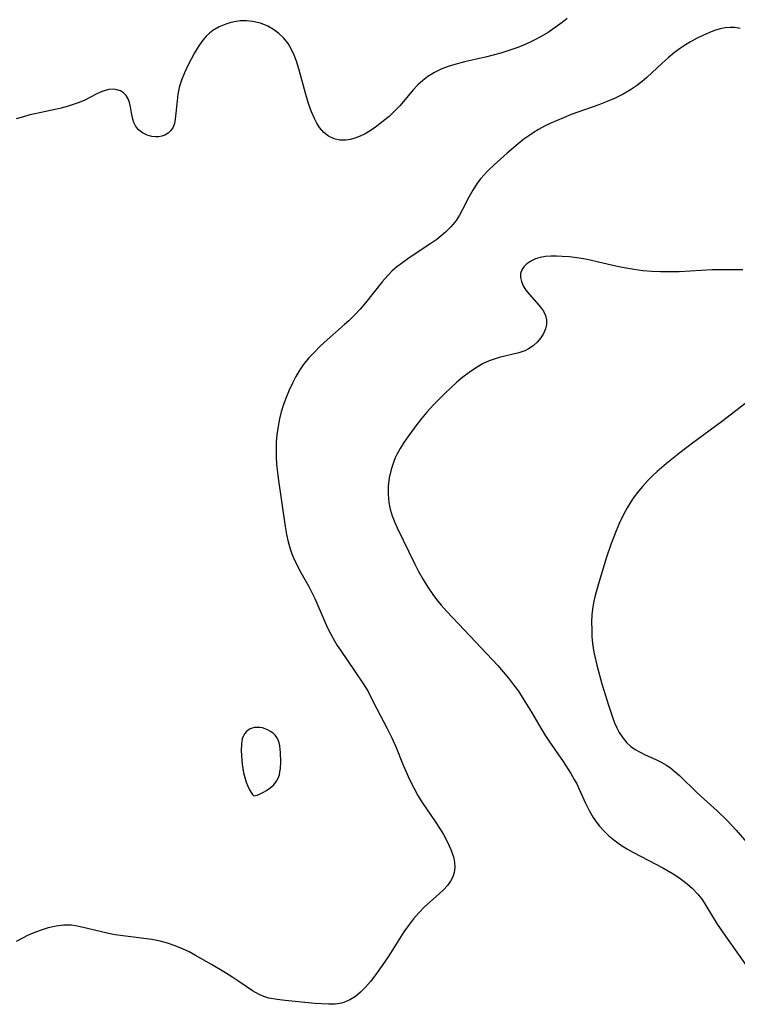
# Model space of a CAD drawing. Header units: metres. Extents: x 1073367 to 1082519, y 1569854 to 1574957.
# Tile 532 of 656: x 1077468 to 1077623, y 1574006 to 1574218. Entities that reach past the tile are written whole.
import ezdxf

# ---------------------------------------------------------------- set-up
doc = ezdxf.new("R2010")
doc.units = ezdxf.units.M
doc.layers.add('CGG_CurvaNivelLidar_v1', color=253, linetype='Continuous', lineweight=30)

msp = doc.modelspace()

# ---------------------------------------------------------------- linework, layer by layer
at = {"layer": 'CGG_CurvaNivelLidar_v1'}
for p, q in [((1077512.497, 1574216.8055, 69.5), (1077511.019, 1574216.1958, 69.5)), ((1077513.367, 1574217.0728, 69.5), (1077512.497, 1574216.8055, 69.5)), ((1077514.2559, 1574217.2791, 69.5), (1077513.367, 1574217.0728, 69.5)), ((1077515.5824, 1574217.459, 69.5), (1077514.2559, 1574217.2791, 69.5)), ((1077516.9222, 1574217.4913, 69.5), (1077515.5824, 1574217.459, 69.5)), ((1077518.2562, 1574217.3695, 69.5), (1077516.9222, 1574217.4913, 69.5)), ((1077519.9189, 1574216.9797, 69.5), (1077518.2562, 1574217.3695, 69.5)), ((1077521.5075, 1574216.342, 69.5), (1077519.9189, 1574216.9797, 69.5)), ((1077584.9098, 1574217.1106, 69.5), (1077583.4121, 1574216.0209, 69.5)), ((1077586.0216, 1574217.9763, 69.5), (1077584.9098, 1574217.1106, 69.5)), ((1077508.9382, 1574214.8415, 69.5), (1077508.2805, 1574214.217, 69.5)), ((1077509.6541, 1574215.3968, 69.5), (1077508.9382, 1574214.8415, 69.5)), ((1077511.019, 1574216.1958, 69.5), (1077509.6541, 1574215.3968, 69.5)), ((1077522.7622, 1574215.6219, 69.5), (1077521.5075, 1574216.342, 69.5)), ((1077523.9232, 1574214.751, 69.5), (1077522.7622, 1574215.6219, 69.5)), ((1077524.9717, 1574213.7402, 69.5), (1077523.9232, 1574214.751, 69.5)), ((1077581.8735, 1574214.9951, 69.5), (1077580.2897, 1574214.0459, 69.5)), ((1077583.4121, 1574216.0209, 69.5), (1077581.8735, 1574214.9951, 69.5)), ((1077616.4797, 1574214.9055, 70), (1077615.1952, 1574214.3221, 70)), ((1077617.71, 1574215.4086, 70), (1077616.4797, 1574214.9055, 70)), ((1077618.9242, 1574215.792, 70), (1077617.71, 1574215.4086, 70)), ((1077620.0055, 1574215.9921, 70), (1077618.9242, 1574215.792, 70)), ((1077621.0712, 1574216.0638, 70), (1077620.0055, 1574215.9921, 70)), ((1077622.0992, 1574216.0205, 70), (1077621.0712, 1574216.0638, 70)), ((1077623.2895, 1574215.8421, 70), (1077622.0992, 1574216.0205, 70)), ((1077507.3222, 1574213.0603, 69.5), (1077506.5014, 1574211.8664, 69.5)), ((1077508.2805, 1574214.217, 69.5), (1077507.3222, 1574213.0603, 69.5)), ((1077525.8832, 1574212.5918, 69.5), (1077524.9717, 1574213.7402, 69.5)), ((1077526.2963, 1574211.9372, 69.5), (1077525.8832, 1574212.5918, 69.5)), ((1077578.9194, 1574213.3182, 69.5), (1077576.7997, 1574212.3474, 69.5)), ((1077580.2897, 1574214.0459, 69.5), (1077578.9194, 1574213.3182, 69.5)), ((1077612.5795, 1574212.9587, 70), (1077611.4836, 1574212.2959, 70)), ((1077613.8889, 1574213.6748, 70), (1077612.5795, 1574212.9587, 70)), ((1077615.1952, 1574214.3221, 70), (1077613.8889, 1574213.6748, 70)), ((1077505.7323, 1574210.5945, 69.5), (1077504.9958, 1574209.2396, 69.5)), ((1077506.5014, 1574211.8664, 69.5), (1077505.7323, 1574210.5945, 69.5)), ((1077527.0526, 1574210.4349, 69.5), (1077526.2963, 1574211.9372, 69.5)), ((1077527.6795, 1574208.823, 69.5), (1077527.0526, 1574210.4349, 69.5)), ((1077571.7013, 1574210.5331, 69.5), (1077570.0462, 1574210.0682, 69.5)), ((1077573.424, 1574211.0781, 69.5), (1077571.7013, 1574210.5331, 69.5)), ((1077575.1251, 1574211.6819, 69.5), (1077573.424, 1574211.0781, 69.5)), ((1077576.7997, 1574212.3474, 69.5), (1077575.1251, 1574211.6819, 69.5)), ((1077609.1463, 1574210.6693, 70), (1077607.7705, 1574209.5517, 70)), ((1077610.4035, 1574211.5824, 70), (1077609.1463, 1574210.6693, 70)), ((1077611.4836, 1574212.2959, 70), (1077610.4035, 1574211.5824, 70)), ((1077504.9958, 1574209.2396, 69.5), (1077504.3013, 1574207.8533, 69.5)), ((1077528.2182, 1574207.137, 69.5), (1077527.6795, 1574208.823, 69.5)), ((1077563.9047, 1574208.6343, 69.5), (1077561.8394, 1574208.1086, 69.5)), ((1077568.3809, 1574209.6491, 69.5), (1077563.9047, 1574208.6343, 69.5)), ((1077570.0462, 1574210.0682, 69.5), (1077568.3809, 1574209.6491, 69.5)), ((1077606.4373, 1574208.3699, 70), (1077603.1898, 1574205.3246, 70)), ((1077607.7705, 1574209.5517, 70), (1077606.4373, 1574208.3699, 70)), ((1077503.5738, 1574206.2858, 69.5), (1077502.9384, 1574204.7058, 69.5)), ((1077504.3013, 1574207.8533, 69.5), (1077503.5738, 1574206.2858, 69.5)), ((1077529.8702, 1574201.1545, 69.5), (1077528.2182, 1574207.137, 69.5)), ((1077557.426, 1574206.388, 69.5), (1077555.9605, 1574205.4736, 69.5)), ((1077558.9924, 1574207.142, 69.5), (1077557.426, 1574206.388, 69.5)), ((1077560.3928, 1574207.6668, 69.5), (1077558.9924, 1574207.142, 69.5)), ((1077561.8394, 1574208.1086, 69.5), (1077560.3928, 1574207.6668, 69.5)), ((1077502.9384, 1574204.7058, 69.5), (1077502.4493, 1574203.11, 69.5)), ((1077554.8809, 1574204.6313, 69.5), (1077553.8693, 1574203.7016, 69.5)), ((1077555.9605, 1574205.4736, 69.5), (1077554.8809, 1574204.6313, 69.5)), ((1077602.1833, 1574204.4551, 70), (1077600.9534, 1574203.5121, 70)), ((1077603.1898, 1574205.3246, 70), (1077602.1833, 1574204.4551, 70)), ((1077485.6618, 1574202.2228, 69.5), (1077484.532, 1574201.6814, 69.5)), ((1077486.4634, 1574202.5169, 69.5), (1077485.6618, 1574202.2228, 69.5)), ((1077487.2569, 1574202.7031, 69.5), (1077486.4634, 1574202.5169, 69.5)), ((1077488.3224, 1574202.751, 69.5), (1077487.2569, 1574202.7031, 69.5)), ((1077489.0236, 1574202.6479, 69.5), (1077488.3224, 1574202.751, 69.5)), ((1077489.7933, 1574202.3867, 69.5), (1077489.0236, 1574202.6479, 69.5)), ((1077490.4698, 1574201.9807, 69.5), (1077489.7933, 1574202.3867, 69.5)), ((1077491.0232, 1574201.4327, 69.5), (1077490.4698, 1574201.9807, 69.5)), ((1077502.4493, 1574203.11, 69.5), (1077502.169, 1574201.6774, 69.5)), ((1077552.9185, 1574202.7032, 69.5), (1077549.9253, 1574199.1861, 69.5)), ((1077553.8693, 1574203.7016, 69.5), (1077552.9185, 1574202.7032, 69.5)), ((1077599.6637, 1574202.6452, 70), (1077598.033, 1574201.6983, 70)), ((1077600.9534, 1574203.5121, 70), (1077599.6637, 1574202.6452, 70)), ((1077480.9181, 1574199.9229, 69.5), (1077479.6387, 1574199.4645, 69.5)), ((1077482.1288, 1574200.4377, 69.5), (1077480.9181, 1574199.9229, 69.5)), ((1077484.532, 1574201.6814, 69.5), (1077482.1288, 1574200.4377, 69.5)), ((1077491.4445, 1574200.7217, 69.5), (1077491.0232, 1574201.4327, 69.5)), ((1077491.7401, 1574199.8993, 69.5), (1077491.4445, 1574200.7217, 69.5)), ((1077491.9489, 1574199.0046, 69.5), (1077491.7401, 1574199.8993, 69.5)), ((1077501.9897, 1574200.2521, 69.5), (1077501.5971, 1574196.3061, 69.5)), ((1077502.169, 1574201.6774, 69.5), (1077501.9897, 1574200.2521, 69.5)), ((1077530.3853, 1574199.5073, 69.5), (1077529.8702, 1574201.1545, 69.5)), ((1077594.5938, 1574200.119, 70), (1077592.7869, 1574199.4198, 70)), ((1077596.3397, 1574200.8666, 70), (1077594.5938, 1574200.119, 70)), ((1077598.033, 1574201.6983, 70), (1077596.3397, 1574200.8666, 70)), ((1077475.7055, 1574198.4049, 69.5), (1077471.7338, 1574197.5678, 69.5)), ((1077477.0184, 1574198.7149, 69.5), (1077475.7055, 1574198.4049, 69.5)), ((1077478.3062, 1574199.0568, 69.5), (1077477.0184, 1574198.7149, 69.5)), ((1077479.6387, 1574199.4645, 69.5), (1077478.3062, 1574199.0568, 69.5)), ((1077492.1743, 1574197.6714, 69.5), (1077491.9489, 1574199.0046, 69.5)), ((1077530.9514, 1574197.9236, 69.5), (1077530.3853, 1574199.5073, 69.5)), ((1077531.5859, 1574196.4332, 69.5), (1077530.9514, 1574197.9236, 69.5)), ((1077548.8196, 1574198.0108, 69.5), (1077547.6578, 1574196.9094, 69.5)), ((1077549.9253, 1574199.1861, 69.5), (1077548.8196, 1574198.0108, 69.5)), ((1077592.7869, 1574199.4198, 70), (1077586.8663, 1574197.2969, 70)), ((1077468.8973, 1574196.8566, 69.5), (1077467.3571, 1574196.3703, 69.5)), ((1077470.3091, 1574197.2347, 69.5), (1077468.8973, 1574196.8566, 69.5)), ((1077471.7338, 1574197.5678, 69.5), (1077470.3091, 1574197.2347, 69.5)), ((1077492.4385, 1574196.3517, 69.5), (1077492.1743, 1574197.6714, 69.5)), ((1077492.6887, 1574195.5677, 69.5), (1077492.4385, 1574196.3517, 69.5)), ((1077501.5971, 1574196.3061, 69.5), (1077501.4187, 1574195.4009, 69.5)), ((1077532.0995, 1574195.4383, 69.5), (1077531.5859, 1574196.4332, 69.5)), ((1077546.7651, 1574196.1594, 69.5), (1077544.7047, 1574194.5946, 69.5)), ((1077547.6578, 1574196.9094, 69.5), (1077546.7651, 1574196.1594, 69.5)), ((1077583.8233, 1574196.0563, 70), (1077582.4727, 1574195.4399, 70)), ((1077585.1935, 1574196.6376, 70), (1077583.8233, 1574196.0563, 70)), ((1077586.8663, 1574197.2969, 70), (1077585.1935, 1574196.6376, 70)), ((1077493.0439, 1574194.8492, 69.5), (1077492.6887, 1574195.5677, 69.5)), ((1077493.7098, 1574194.0336, 69.5), (1077493.0439, 1574194.8492, 69.5)), ((1077494.5557, 1574193.3784, 69.5), (1077493.7098, 1574194.0336, 69.5)), ((1077500.6664, 1574193.8944, 69.5), (1077500.0651, 1574193.3218, 69.5)), ((1077501.1254, 1574194.5958, 69.5), (1077500.6664, 1574193.8944, 69.5)), ((1077501.4187, 1574195.4009, 69.5), (1077501.1254, 1574194.5958, 69.5)), ((1077532.6803, 1574194.5302, 69.5), (1077532.0995, 1574195.4383, 69.5)), ((1077533.5896, 1574193.4804, 69.5), (1077532.6803, 1574194.5302, 69.5)), ((1077534.6328, 1574192.6483, 69.5), (1077533.5896, 1574193.4804, 69.5)), ((1077543.5361, 1574193.8054, 69.5), (1077542.4685, 1574193.1822, 69.5)), ((1077544.7047, 1574194.5946, 69.5), (1077543.5361, 1574193.8054, 69.5)), ((1077578.8877, 1574193.512, 70), (1077577.9267, 1574192.8888, 70)), ((1077579.8494, 1574194.0819, 70), (1077578.8877, 1574193.512, 70)), ((1077581.1461, 1574194.7839, 70), (1077579.8494, 1574194.0819, 70)), ((1077582.4727, 1574195.4399, 70), (1077581.1461, 1574194.7839, 70)), ((1077495.5238, 1574192.8897, 69.5), (1077494.5557, 1574193.3784, 69.5)), ((1077496.5612, 1574192.5837, 69.5), (1077495.5238, 1574192.8897, 69.5)), ((1077497.304, 1574192.4917, 69.5), (1077496.5612, 1574192.5837, 69.5)), ((1077498.0388, 1574192.5131, 69.5), (1077497.304, 1574192.4917, 69.5)), ((1077498.7151, 1574192.6472, 69.5), (1077498.0388, 1574192.5131, 69.5)), ((1077499.3529, 1574192.8877, 69.5), (1077498.7151, 1574192.6472, 69.5)), ((1077500.0651, 1574193.3218, 69.5), (1077499.3529, 1574192.8877, 69.5)), ((1077535.79, 1574192.069, 69.5), (1077534.6328, 1574192.6483, 69.5)), ((1077537.0497, 1574191.7777, 69.5), (1077535.79, 1574192.069, 69.5)), ((1077538.3674, 1574191.7723, 69.5), (1077537.0497, 1574191.7777, 69.5)), ((1077539.327, 1574191.9362, 69.5), (1077538.3674, 1574191.7723, 69.5)), ((1077540.2926, 1574192.2175, 69.5), (1077539.327, 1574191.9362, 69.5)), ((1077541.3839, 1574192.6487, 69.5), (1077540.2926, 1574192.2175, 69.5)), ((1077542.4685, 1574193.1822, 69.5), (1077541.3839, 1574192.6487, 69.5)), ((1077576.659, 1574191.9798, 70), (1077575.4302, 1574191.0194, 70)), ((1077577.9267, 1574192.8888, 70), (1077576.659, 1574191.9798, 70)), ((1077575.4302, 1574191.0194, 70), (1077573.0496, 1574189.0107, 70)), ((1077573.0496, 1574189.0107, 70), (1077570.2439, 1574186.4913, 70)), ((1077568.9192, 1574185.1973, 70), (1077568.0947, 1574184.3274, 70)), ((1077570.2439, 1574186.4913, 70), (1077568.9192, 1574185.1973, 70)), ((1077567.3367, 1574183.4589, 70), (1077566.6378, 1574182.5563, 70)), ((1077568.0947, 1574184.3274, 70), (1077567.3367, 1574183.4589, 70)), ((1077565.686, 1574181.0695, 70), (1077564.839, 1574179.5138, 70)), ((1077566.6378, 1574182.5563, 70), (1077565.686, 1574181.0695, 70)), ((1077564.839, 1574179.5138, 70), (1077563.4633, 1574176.8381, 70)), ((1077563.4633, 1574176.8381, 70), (1077562.8034, 1574175.6574, 70)), ((1077562.0685, 1574174.5283, 70), (1077561.0076, 1574173.2211, 70)), ((1077562.8034, 1574175.6574, 70), (1077562.0685, 1574174.5283, 70)), ((1077561.0076, 1574173.2211, 70), (1077559.8065, 1574172.0103, 70)), ((1077557.8952, 1574170.4136, 70), (1077556.667, 1574169.5315, 70)), ((1077558.8751, 1574171.1916, 70), (1077557.8952, 1574170.4136, 70)), ((1077559.8065, 1574172.0103, 70), (1077558.8751, 1574171.1916, 70)), ((1077556.667, 1574169.5315, 70), (1077551.9681, 1574166.4392, 70)), ((1077551.9681, 1574166.4392, 70), (1077550.5791, 1574165.462, 70)), ((1077579.1628, 1574166.2388, 70.5), (1077578.144, 1574165.7743, 70.5)), ((1077580.1969, 1574166.5365, 70.5), (1077579.1628, 1574166.2388, 70.5)), ((1077581.3135, 1574166.7264, 70.5), (1077580.1969, 1574166.5365, 70.5)), ((1077582.4934, 1574166.8203, 70.5), (1077581.3135, 1574166.7264, 70.5)), ((1077583.7012, 1574166.8298, 70.5), (1077582.4934, 1574166.8203, 70.5)), ((1077584.9452, 1574166.7775, 70.5), (1077583.7012, 1574166.8298, 70.5)), ((1077586.5111, 1574166.6533, 70.5), (1077584.9452, 1574166.7775, 70.5)), ((1077588.1045, 1574166.4659, 70.5), (1077586.5111, 1574166.6533, 70.5)), ((1077589.516, 1574166.2466, 70.5), (1077588.1045, 1574166.4659, 70.5)), ((1077590.9321, 1574165.9783, 70.5), (1077589.516, 1574166.2466, 70.5)), ((1077592.7732, 1574165.5665, 70.5), (1077590.9321, 1574165.9783, 70.5)), ((1077549.2439, 1574164.428, 70), (1077548.3357, 1574163.6373, 70)), ((1077550.5791, 1574165.462, 70), (1077549.2439, 1574164.428, 70)), ((1077576.2254, 1574163.8613, 70.5), (1077575.9774, 1574163.1019, 70.5)), ((1077576.6686, 1574164.5579, 70.5), (1077576.2254, 1574163.8613, 70.5)), ((1077577.2789, 1574165.179, 70.5), (1077576.6686, 1574164.5579, 70.5)), ((1077578.144, 1574165.7743, 70.5), (1077577.2789, 1574165.179, 70.5)), ((1077596.4577, 1574164.6768, 70.5), (1077592.7732, 1574165.5665, 70.5)), ((1077598.3083, 1574164.2806, 70.5), (1077596.4577, 1574164.6768, 70.5)), ((1077600.4289, 1574163.9287, 70.5), (1077598.3083, 1574164.2806, 70.5)), ((1077602.3185, 1574163.7008, 70.5), (1077600.4289, 1574163.9287, 70.5)), ((1077617.2564, 1574163.8677, 70.5), (1077610.119, 1574163.4651, 70.5)), ((1077619.8498, 1574163.8959, 70.5), (1077617.2564, 1574163.8677, 70.5)), ((1077622.503, 1574163.8517, 70.5), (1077619.8498, 1574163.8959, 70.5)), ((1077623.8028, 1574163.865, 70.5), (1077622.503, 1574163.8517, 70.5)), ((1077547.3839, 1574162.6936, 70), (1077546.1411, 1574161.2787, 70)), ((1077548.3357, 1574163.6373, 70), (1077547.3839, 1574162.6936, 70)), ((1077575.9774, 1574163.1019, 70.5), (1077575.9511, 1574162.2445, 70.5)), ((1077575.9511, 1574162.2445, 70.5), (1077576.1421, 1574161.3569, 70.5)), ((1077604.2154, 1574163.5418, 70.5), (1077602.3185, 1574163.7008, 70.5)), ((1077606.115, 1574163.4475, 70.5), (1077604.2154, 1574163.5418, 70.5)), ((1077608.0129, 1574163.419, 70.5), (1077606.115, 1574163.4475, 70.5)), ((1077610.119, 1574163.4651, 70.5), (1077608.0129, 1574163.419, 70.5)), ((1077546.1411, 1574161.2787, 70), (1077542.5784, 1574156.7645, 70)), ((1077576.1421, 1574161.3569, 70.5), (1077576.5185, 1574160.4659, 70.5)), ((1077576.5185, 1574160.4659, 70.5), (1077577.1213, 1574159.4931, 70.5)), ((1077577.1213, 1574159.4931, 70.5), (1077577.8589, 1574158.5516, 70.5)), ((1077577.8589, 1574158.5516, 70.5), (1077579.5, 1574156.7678, 70.5)), ((1077541.4459, 1574155.4507, 70), (1077540.257, 1574154.1797, 70)), ((1077542.5784, 1574156.7645, 70), (1077541.4459, 1574155.4507, 70)), ((1077579.5, 1574156.7678, 70.5), (1077580.2733, 1574155.8799, 70.5)), ((1077580.2733, 1574155.8799, 70.5), (1077580.8835, 1574155.0034, 70.5)), ((1077540.257, 1574154.1797, 70), (1077538.9795, 1574152.9348, 70)), ((1077580.8835, 1574155.0034, 70.5), (1077581.3364, 1574154.0849, 70.5)), ((1077581.3364, 1574154.0849, 70.5), (1077581.5832, 1574153.1353, 70.5)), ((1077538.071, 1574152.1023, 70), (1077533.6783, 1574148.2217, 70)), ((1077538.9795, 1574152.9348, 70), (1077538.071, 1574152.1023, 70)), ((1077581.3566, 1574151.1584, 70.5), (1077580.9382, 1574150.1883, 70.5)), ((1077581.5835, 1574152.1477, 70.5), (1077581.3566, 1574151.1584, 70.5)), ((1077581.5832, 1574153.1353, 70.5), (1077581.5835, 1574152.1477, 70.5)), ((1077580.3298, 1574149.2236, 70.5), (1077579.5681, 1574148.3274, 70.5)), ((1077580.9382, 1574150.1883, 70.5), (1077580.3298, 1574149.2236, 70.5)), ((1077532.682, 1574147.2913, 70), (1077531.7139, 1574146.3384, 70)), ((1077533.6783, 1574148.2217, 70), (1077532.682, 1574147.2913, 70)), ((1077577.643, 1574146.8535, 70.5), (1077576.8569, 1574146.4757, 70.5)), ((1077578.6696, 1574147.5269, 70.5), (1077577.643, 1574146.8535, 70.5)), ((1077579.5681, 1574148.3274, 70.5), (1077578.6696, 1574147.5269, 70.5)), ((1077530.3918, 1574144.9218, 70), (1077529.1774, 1574143.428, 70)), ((1077531.7139, 1574146.3384, 70), (1077530.3918, 1574144.9218, 70)), ((1077571.3661, 1574145.0102, 70.5), (1077570.2641, 1574144.6808, 70.5)), ((1077575.5733, 1574146.0294, 70.5), (1077571.3661, 1574145.0102, 70.5)), ((1077576.8569, 1574146.4757, 70.5), (1077575.5733, 1574146.0294, 70.5)), ((1077529.1774, 1574143.428, 70), (1077528.4202, 1574142.3389, 70)), ((1077566.2311, 1574142.7284, 70.5), (1077564.8764, 1574141.7982, 70.5)), ((1077567.7998, 1574143.6408, 70.5), (1077566.2311, 1574142.7284, 70.5)), ((1077569.1741, 1574144.28, 70.5), (1077567.7998, 1574143.6408, 70.5)), ((1077570.2641, 1574144.6808, 70.5), (1077569.1741, 1574144.28, 70.5)), ((1077527.5739, 1574140.9273, 70), (1077526.8122, 1574139.4632, 70)), ((1077528.4202, 1574142.3389, 70), (1077527.5739, 1574140.9273, 70)), ((1077563.5571, 1574140.7826, 70.5), (1077562.2683, 1574139.7005, 70.5)), ((1077564.8764, 1574141.7982, 70.5), (1077563.5571, 1574140.7826, 70.5)), ((1077526.8122, 1574139.4632, 70), (1077526.1197, 1574137.9599, 70)), ((1077560.9388, 1574138.5035, 70.5), (1077559.6357, 1574137.2635, 70.5)), ((1077562.2683, 1574139.7005, 70.5), (1077560.9388, 1574138.5035, 70.5)), ((1077525.4861, 1574136.4279, 70), (1077524.9181, 1574134.8951, 70)), ((1077526.1197, 1574137.9599, 70), (1077525.4861, 1574136.4279, 70)), ((1077559.6357, 1574137.2635, 70.5), (1077557.2124, 1574134.809, 70.5)), ((1077524.9181, 1574134.8951, 70), (1077524.4266, 1574133.3371, 70)), ((1077557.2124, 1574134.809, 70.5), (1077555.8056, 1574133.2604, 70.5)), ((1077624.649, 1574135.3333, 71), (1077622.3487, 1574133.5237, 71)), ((1077524.4266, 1574133.3371, 70), (1077524.045, 1574131.8054, 70)), ((1077555.8056, 1574133.2604, 70.5), (1077554.7, 1574131.9254, 70.5)), ((1077622.3487, 1574133.5237, 71), (1077619.2647, 1574131.1758, 71)), ((1077523.7488, 1574130.251, 70), (1077523.4916, 1574128.3333, 70)), ((1077524.045, 1574131.8054, 70), (1077523.7488, 1574130.251, 70)), ((1077553.64, 1574130.5597, 70.5), (1077551.699, 1574127.9426, 70.5)), ((1077554.7, 1574131.9254, 70.5), (1077553.64, 1574130.5597, 70.5)), ((1077619.2647, 1574131.1758, 71), (1077613.0085, 1574126.5721, 71)), ((1077523.4916, 1574128.3333, 70), (1077523.3615, 1574126.7548, 70)), ((1077551.699, 1574127.9426, 70.5), (1077550.8245, 1574126.6948, 70.5)), ((1077523.3615, 1574126.7548, 70), (1077523.303, 1574125.1698, 70)), ((1077550.8245, 1574126.6948, 70.5), (1077550.0111, 1574125.4249, 70.5)), ((1077613.0085, 1574126.5721, 71), (1077610.2975, 1574124.5205, 71)), ((1077523.303, 1574125.1698, 70), (1077523.3212, 1574123.5819, 70)), ((1077523.3212, 1574123.5819, 70), (1077523.4134, 1574122.0643, 70)), ((1077549.2892, 1574124.1184, 70.5), (1077548.9509, 1574123.3967, 70.5)), ((1077550.0111, 1574125.4249, 70.5), (1077549.2892, 1574124.1184, 70.5)), ((1077610.2975, 1574124.5205, 71), (1077607.4091, 1574122.2076, 71)), ((1077523.4134, 1574122.0643, 70), (1077523.7457, 1574119.028, 70)), ((1077548.6458, 1574122.6507, 70.5), (1077548.0847, 1574120.9144, 70.5)), ((1077548.9509, 1574123.3967, 70.5), (1077548.6458, 1574122.6507, 70.5)), ((1077607.4091, 1574122.2076, 71), (1077605.3632, 1574120.4374, 71)), ((1077548.0847, 1574120.9144, 70.5), (1077547.6926, 1574119.1357, 70.5)), ((1077604.3639, 1574119.5065, 71), (1077603.4001, 1574118.5444, 71)), ((1077605.3632, 1574120.4374, 71), (1077604.3639, 1574119.5065, 71)), ((1077523.7457, 1574119.028, 70), (1077525.2621, 1574108.6565, 70)), ((1077547.4686, 1574117.3339, 70.5), (1077547.4273, 1574115.5262, 70.5)), ((1077547.6926, 1574119.1357, 70.5), (1077547.4686, 1574117.3339, 70.5)), ((1077602.2192, 1574117.2472, 71), (1077601.1111, 1574115.8913, 71)), ((1077603.4001, 1574118.5444, 71), (1077602.2192, 1574117.2472, 71)), ((1077547.4273, 1574115.5262, 70.5), (1077547.5855, 1574113.7895, 70.5)), ((1077601.1111, 1574115.8913, 71), (1077600.0788, 1574114.4796, 71)), ((1077547.5855, 1574113.7895, 70.5), (1077547.8676, 1574112.392, 70.5)), ((1077600.0788, 1574114.4796, 71), (1077598.9054, 1574112.6273, 71)), ((1077547.8676, 1574112.392, 70.5), (1077548.3013, 1574110.9406, 70.5)), ((1077548.3013, 1574110.9406, 70.5), (1077548.8504, 1574109.5169, 70.5)), ((1077598.0458, 1574111.0373, 71), (1077597.2611, 1574109.4017, 71)), ((1077598.9054, 1574112.6273, 71), (1077598.0458, 1574111.0373, 71)), ((1077548.8504, 1574109.5169, 70.5), (1077549.3728, 1574108.3613, 70.5)), ((1077597.2611, 1574109.4017, 71), (1077596.5352, 1574107.7324, 71)), ((1077525.2621, 1574108.6565, 70), (1077525.5746, 1574106.8993, 70)), ((1077525.5746, 1574106.8993, 70), (1077525.9172, 1574105.3559, 70)), ((1077549.3728, 1574108.3613, 70.5), (1077553.1993, 1574100.5101, 70.5)), ((1077596.5352, 1574107.7324, 71), (1077595.3842, 1574104.7758, 71)), ((1077525.9172, 1574105.3559, 70), (1077526.3409, 1574103.842, 70)), ((1077595.3842, 1574104.7758, 71), (1077594.448, 1574102.0251, 71)), ((1077526.3409, 1574103.842, 70), (1077526.7102, 1574102.7649, 70)), ((1077526.7102, 1574102.7649, 70), (1077527.133, 1574101.7098, 70)), ((1077527.133, 1574101.7098, 70), (1077527.8394, 1574100.2113, 70)), ((1077527.8394, 1574100.2113, 70), (1077528.6218, 1574098.7475, 70)), ((1077553.1993, 1574100.5101, 70.5), (1077553.9357, 1574099.0922, 70.5)), ((1077594.448, 1574102.0251, 71), (1077592.8938, 1574096.7968, 71)), ((1077528.6218, 1574098.7475, 70), (1077530.3427, 1574095.7014, 70)), ((1077553.9357, 1574099.0922, 70.5), (1077554.9867, 1574097.2006, 70.5)), ((1077554.9867, 1574097.2006, 70.5), (1077555.9807, 1574095.5614, 70.5)), ((1077592.8938, 1574096.7968, 71), (1077592.0588, 1574093.7542, 71)), ((1077530.3427, 1574095.7014, 70), (1077531.0138, 1574094.4214, 70)), ((1077531.0138, 1574094.4214, 70), (1077531.6445, 1574093.1186, 70)), ((1077555.9807, 1574095.5614, 70.5), (1077557.0495, 1574093.9753, 70.5)), ((1077557.0495, 1574093.9753, 70.5), (1077557.8624, 1574092.8935, 70.5)), ((1077531.6445, 1574093.1186, 70), (1077533.6426, 1574088.478, 70)), ((1077557.8624, 1574092.8935, 70.5), (1077558.8787, 1574091.6669, 70.5)), ((1077591.7621, 1574092.5374, 71), (1077591.5235, 1574091.3183, 71)), ((1077592.0588, 1574093.7542, 71), (1077591.7621, 1574092.5374, 71)), ((1077558.8787, 1574091.6669, 70.5), (1077560.1017, 1574090.3208, 70.5)), ((1077560.1017, 1574090.3208, 70.5), (1077563.9144, 1574086.3342, 70.5)), ((1077591.3354, 1574089.6897, 71), (1077591.2656, 1574088.0414, 71)), ((1077591.5235, 1574091.3183, 71), (1077591.3354, 1574089.6897, 71)), ((1077533.6426, 1574088.478, 70), (1077534.3283, 1574086.9589, 70)), ((1077591.2656, 1574088.0414, 71), (1077591.2777, 1574086.3802, 71)), ((1077534.3283, 1574086.9589, 70), (1077535.0659, 1574085.4655, 70)), ((1077535.0659, 1574085.4655, 70), (1077535.8709, 1574084.0092, 70)), ((1077563.9144, 1574086.3342, 70.5), (1077571.0492, 1574078.6721, 70.5)), ((1077591.2777, 1574086.3802, 71), (1077591.3387, 1574084.9211, 71)), ((1077535.8709, 1574084.0092, 70), (1077536.4928, 1574082.999, 70)), ((1077591.3387, 1574084.9211, 71), (1077591.4658, 1574083.4601, 71)), ((1077591.4658, 1574083.4601, 71), (1077591.7518, 1574081.6029, 71)), ((1077536.4928, 1574082.999, 70), (1077537.1472, 1574082.0078, 70)), ((1077537.1472, 1574082.0078, 70), (1077540.2186, 1574077.5947, 70)), ((1077591.7518, 1574081.6029, 71), (1077592.1481, 1574079.7475, 71)), ((1077592.1481, 1574079.7475, 71), (1077592.3925, 1574078.7545, 71)), ((1077540.2186, 1574077.5947, 70), (1077542.1463, 1574074.692, 70)), ((1077571.0492, 1574078.6721, 70.5), (1077572.2517, 1574077.3222, 70.5)), ((1077572.2517, 1574077.3222, 70.5), (1077573.3842, 1574075.968, 70.5)), ((1077592.3925, 1574078.7545, 71), (1077593.4868, 1574074.7884, 71)), ((1077573.3842, 1574075.968, 70.5), (1077574.4679, 1574074.5773, 70.5)), ((1077593.4868, 1574074.7884, 71), (1077594.8674, 1574070.1331, 71)), ((1077542.1463, 1574074.692, 70), (1077543.1115, 1574073.084, 70)), ((1077543.1115, 1574073.084, 70), (1077543.7423, 1574071.9158, 70)), ((1077574.4679, 1574074.5773, 70.5), (1077575.4974, 1574073.1484, 70.5)), ((1077575.4974, 1574073.1484, 70.5), (1077576.5444, 1574071.5669, 70.5)), ((1077543.7423, 1574071.9158, 70), (1077544.9483, 1574069.5448, 70)), ((1077576.5444, 1574071.5669, 70.5), (1077578.3534, 1574068.6268, 70.5)), ((1077544.9483, 1574069.5448, 70), (1077547.2534, 1574065.1735, 70)), ((1077578.3534, 1574068.6268, 70.5), (1077580.3634, 1574065.2104, 70.5)), ((1077594.8674, 1574070.1331, 71), (1077595.7302, 1574067.5781, 71)), ((1077595.7302, 1574067.5781, 71), (1077596.2133, 1574066.3546, 71)), ((1077596.2133, 1574066.3546, 71), (1077596.6962, 1574065.2886, 71)), ((1077516.8751, 1574064.4237, 70), (1077516.5008, 1574063.9716, 70)), ((1077517.3225, 1574064.8004, 70), (1077516.8751, 1574064.4237, 70)), ((1077517.738, 1574065.044, 70), (1077517.3225, 1574064.8004, 70)), ((1077518.188, 1574065.2258, 70), (1077517.738, 1574065.044, 70)), ((1077518.6639, 1574065.3423, 70), (1077518.188, 1574065.2258, 70)), ((1077519.2284, 1574065.3916, 70), (1077518.6639, 1574065.3423, 70)), ((1077519.8051, 1574065.3605, 70), (1077519.2284, 1574065.3916, 70)), ((1077520.3828, 1574065.2563, 70), (1077519.8051, 1574065.3605, 70)), ((1077520.9911, 1574065.0693, 70), (1077520.3828, 1574065.2563, 70)), ((1077521.579, 1574064.8158, 70), (1077520.9911, 1574065.0693, 70)), ((1077522.1364, 1574064.5048, 70), (1077521.579, 1574064.8158, 70)), ((1077522.6507, 1574064.1403, 70), (1077522.1364, 1574064.5048, 70)), ((1077547.2534, 1574065.1735, 70), (1077548.2457, 1574063.1552, 70)), ((1077580.3634, 1574065.2104, 70.5), (1077581.2218, 1574063.8141, 70.5)), ((1077596.6962, 1574065.2886, 71), (1077597.2337, 1574064.2753, 71)), ((1077597.2337, 1574064.2753, 71), (1077597.9579, 1574063.1578, 71)), ((1077515.9133, 1574062.3594, 70), (1077515.8476, 1574061.7631, 70)), ((1077516.0288, 1574062.9264, 70), (1077515.9133, 1574062.3594, 70)), ((1077516.2114, 1574063.4546, 70), (1077516.0288, 1574062.9264, 70)), ((1077516.5008, 1574063.9716, 70), (1077516.2114, 1574063.4546, 70)), ((1077523.1064, 1574063.7213, 70), (1077522.6507, 1574064.1403, 70)), ((1077523.4833, 1574063.2422, 70), (1077523.1064, 1574063.7213, 70)), ((1077523.7726, 1574062.6798, 70), (1077523.4833, 1574063.2422, 70)), ((1077523.9776, 1574062.0617, 70), (1077523.7726, 1574062.6798, 70)), ((1077524.1193, 1574061.4029, 70), (1077523.9776, 1574062.0617, 70)), ((1077548.2457, 1574063.1552, 70), (1077549.1515, 1574061.09, 70)), ((1077581.2218, 1574063.8141, 70.5), (1077582.2164, 1574062.2869, 70.5)), ((1077582.2164, 1574062.2869, 70.5), (1077585.1326, 1574058.0273, 70.5)), ((1077597.9579, 1574063.1578, 71), (1077598.7739, 1574062.1625, 71)), ((1077598.7739, 1574062.1625, 71), (1077599.6971, 1574061.2953, 71)), ((1077515.8476, 1574061.7631, 70), (1077515.8118, 1574060.4324, 70)), ((1077515.8118, 1574060.4324, 70), (1077515.9114, 1574058.2284, 70)), ((1077524.2736, 1574060.0074, 70), (1077524.1193, 1574061.4029, 70)), ((1077524.3159, 1574057.9652, 70), (1077524.2736, 1574060.0074, 70)), ((1077549.1515, 1574061.09, 70), (1077550.5548, 1574057.6327, 70)), ((1077599.6971, 1574061.2953, 71), (1077600.6611, 1574060.6116, 71)), ((1077600.6611, 1574060.6116, 71), (1077601.7011, 1574060.0236, 71)), ((1077601.7011, 1574060.0236, 71), (1077602.7924, 1574059.4959, 71)), ((1077515.9114, 1574058.2284, 70), (1077515.9939, 1574057.4322, 70)), ((1077524.2334, 1574056.5425, 70), (1077524.3159, 1574057.9652, 70)), ((1077585.1326, 1574058.0273, 70.5), (1077586.7824, 1574055.4847, 70.5)), ((1077602.7924, 1574059.4959, 71), (1077605.1315, 1574058.4493, 71)), ((1077605.1315, 1574058.4493, 71), (1077606.2644, 1574057.895, 71)), ((1077606.2644, 1574057.895, 71), (1077607.3617, 1574057.2665, 71)), ((1077515.9939, 1574057.4322, 70), (1077516.1315, 1574056.5468, 70)), ((1077516.1315, 1574056.5468, 70), (1077516.3225, 1574055.6111, 70)), ((1077524.0211, 1574055.1656, 70), (1077524.1481, 1574055.8459, 70)), ((1077524.1481, 1574055.8459, 70), (1077524.2334, 1574056.5425, 70)), ((1077550.5548, 1574057.6327, 70), (1077551.7353, 1574054.8307, 70)), ((1077607.3617, 1574057.2665, 71), (1077608.346, 1574056.584, 71)), ((1077608.346, 1574056.584, 71), (1077609.2913, 1574055.8238, 71)), ((1077609.2913, 1574055.8238, 71), (1077610.2089, 1574055.0044, 71)), ((1077516.3225, 1574055.6111, 70), (1077516.5837, 1574054.5977, 70)), ((1077516.5837, 1574054.5977, 70), (1077516.8955, 1574053.6178, 70)), ((1077516.8955, 1574053.6178, 70), (1077517.2471, 1574052.7169, 70)), ((1077522.7957, 1574053.0441, 70), (1077523.3948, 1574053.7738, 70)), ((1077523.3948, 1574053.7738, 70), (1077523.7814, 1574054.4692, 70)), ((1077523.7814, 1574054.4692, 70), (1077524.0211, 1574055.1656, 70)), ((1077551.7353, 1574054.8307, 70), (1077552.2274, 1574053.7673, 70)), ((1077552.2274, 1574053.7673, 70), (1077553.0164, 1574052.2163, 70)), ((1077586.7824, 1574055.4847, 70.5), (1077587.5405, 1574054.1856, 70.5)), ((1077587.5405, 1574054.1856, 70.5), (1077588.1388, 1574053.055, 70.5)), ((1077610.2089, 1574055.0044, 71), (1077614.0162, 1574051.3268, 71)), ((1077517.2471, 1574052.7169, 70), (1077517.607, 1574051.9626, 70)), ((1077517.607, 1574051.9626, 70), (1077517.9548, 1574051.3553, 70)), ((1077520.4741, 1574051.3465, 70), (1077521.2744, 1574051.8125, 70)), ((1077521.2744, 1574051.8125, 70), (1077522.0684, 1574052.3842, 70)), ((1077522.0684, 1574052.3842, 70), (1077522.7957, 1574053.0441, 70)), ((1077553.0164, 1574052.2163, 70), (1077553.8706, 1574050.6988, 70)), ((1077588.1388, 1574053.055, 70.5), (1077588.5339, 1574052.2497, 70.5)), ((1077588.5339, 1574052.2497, 70.5), (1077589.9804, 1574049.051, 70.5)), ((1077517.9548, 1574051.3553, 70), (1077518.2213, 1574050.9648, 70)), ((1077518.2213, 1574050.9648, 70), (1077518.4141, 1574050.7303, 70)), ((1077518.4141, 1574050.7303, 70), (1077518.5, 1574050.6719, 70)), ((1077518.5, 1574050.6719, 70), (1077518.8449, 1574050.7147, 70)), ((1077518.8449, 1574050.7147, 70), (1077519.2361, 1574050.8244, 70)), ((1077519.2361, 1574050.8244, 70), (1077519.7279, 1574051.0015, 70)), ((1077519.7279, 1574051.0015, 70), (1077520.4741, 1574051.3465, 70)), ((1077553.8706, 1574050.6988, 70), (1077554.7831, 1574049.2161, 70)), ((1077614.0162, 1574051.3268, 71), (1077618.3139, 1574047.3913, 71)), ((1077554.7831, 1574049.2161, 70), (1077555.6915, 1574047.8454, 70)), ((1077555.6915, 1574047.8454, 70), (1077557.5464, 1574045.1565, 70)), ((1077589.9804, 1574049.051, 70.5), (1077590.7316, 1574047.4904, 70.5)), ((1077590.7316, 1574047.4904, 70.5), (1077591.5794, 1574045.9973, 70.5)), ((1077618.3139, 1574047.3913, 71), (1077620.3686, 1574045.4282, 71)), ((1077557.5464, 1574045.1565, 70), (1077558.664, 1574043.4636, 70)), ((1077591.5794, 1574045.9973, 70.5), (1077592.2508, 1574045.0206, 70.5)), ((1077620.3686, 1574045.4282, 71), (1077621.4086, 1574044.3455, 71)), ((1077558.664, 1574043.4636, 70), (1077559.3651, 1574042.3059, 70)), ((1077592.2508, 1574045.0206, 70.5), (1077592.9908, 1574044.0919, 70.5)), ((1077592.9908, 1574044.0919, 70.5), (1077593.9482, 1574043.0498, 70.5)), ((1077593.9482, 1574043.0498, 70.5), (1077594.9785, 1574042.069, 70.5)), ((1077621.4086, 1574044.3455, 71), (1077622.4187, 1574043.2327, 71)), ((1077622.4187, 1574043.2327, 71), (1077626.0623, 1574039.0015, 71)), ((1077559.3651, 1574042.3059, 70), (1077560.2352, 1574040.7012, 70)), ((1077594.9785, 1574042.069, 70.5), (1077596.0706, 1574041.1465, 70.5)), ((1077596.0706, 1574041.1465, 70.5), (1077597.4867, 1574040.0933, 70.5)), ((1077560.2352, 1574040.7012, 70), (1077560.9616, 1574039.1006, 70)), ((1077560.9616, 1574039.1006, 70), (1077561.4973, 1574037.5172, 70)), ((1077597.4867, 1574040.0933, 70.5), (1077598.9777, 1574039.1389, 70.5)), ((1077598.9777, 1574039.1389, 70.5), (1077600.1402, 1574038.4923, 70.5)), ((1077561.4973, 1574037.5172, 70), (1077561.7347, 1574036.3668, 70)), ((1077600.1402, 1574038.4923, 70.5), (1077605.2495, 1574035.8783, 70.5)), ((1077561.8064, 1574035.2449, 70), (1077561.6786, 1574034.1637, 70)), ((1077561.7347, 1574036.3668, 70), (1077561.8064, 1574035.2449, 70)), ((1077605.2495, 1574035.8783, 70.5), (1077606.5902, 1574035.1478, 70.5)), ((1077606.5902, 1574035.1478, 70.5), (1077608.8066, 1574033.8458, 70.5)), ((1077561.3514, 1574033.1923, 70), (1077560.8487, 1574032.2645, 70)), ((1077561.6786, 1574034.1637, 70), (1077561.3514, 1574033.1923, 70)), ((1077608.8066, 1574033.8458, 70.5), (1077610.0288, 1574033.0541, 70.5)), ((1077610.0288, 1574033.0541, 70.5), (1077611.52, 1574031.9723, 70.5)), ((1077559.3655, 1574030.4468, 70), (1077558.4288, 1574029.5441, 70)), ((1077560.2027, 1574031.3769, 70), (1077559.3655, 1574030.4468, 70)), ((1077560.8487, 1574032.2645, 70), (1077560.2027, 1574031.3769, 70)), ((1077611.52, 1574031.9723, 70.5), (1077612.9065, 1574030.7901, 70.5)), ((1077612.9065, 1574030.7901, 70.5), (1077614.1523, 1574029.4843, 70.5)), ((1077558.4288, 1574029.5441, 70), (1077555.3028, 1574026.7377, 70)), ((1077614.1523, 1574029.4843, 70.5), (1077615.053, 1574028.3045, 70.5)), ((1077615.053, 1574028.3045, 70.5), (1077615.8772, 1574027.0514, 70.5)), ((1077555.3028, 1574026.7377, 70), (1077554.0766, 1574025.4878, 70)), ((1077615.8772, 1574027.0514, 70.5), (1077618.3375, 1574023.0483, 70.5)), ((1077552.9095, 1574024.1513, 70), (1077551.8115, 1574022.7366, 70)), ((1077554.0766, 1574025.4878, 70), (1077552.9095, 1574024.1513, 70)), ((1077474.2273, 1574022.198, 70), (1077472.4825, 1574021.6516, 70)), ((1077475.9717, 1574022.598, 70), (1077474.2273, 1574022.198, 70)), ((1077477.5069, 1574022.7955, 70), (1077475.9717, 1574022.598, 70)), ((1077478.2779, 1574022.8239, 70), (1077477.5069, 1574022.7955, 70)), ((1077479.1738, 1574022.7864, 70), (1077478.2779, 1574022.8239, 70)), ((1077480.1446, 1574022.6661, 70), (1077479.1738, 1574022.7864, 70)), ((1077481.5083, 1574022.4054, 70), (1077480.1446, 1574022.6661, 70)), ((1077485.7051, 1574021.3613, 70), (1077481.5083, 1574022.4054, 70)), ((1077551.8115, 1574022.7366, 70), (1077550.8467, 1574021.344, 70)), ((1077618.3375, 1574023.0483, 70.5), (1077620.0659, 1574020.4586, 70.5)), ((1077468.8195, 1574020.1086, 70), (1077467.3352, 1574019.3167, 70)), ((1077469.7784, 1574020.5648, 70), (1077468.8195, 1574020.1086, 70)), ((1077470.7491, 1574020.987, 70), (1077469.7784, 1574020.5648, 70)), ((1077472.4825, 1574021.6516, 70), (1077470.7491, 1574020.987, 70)), ((1077487.1814, 1574021.0306, 70), (1077485.7051, 1574021.3613, 70)), ((1077488.678, 1574020.7546, 70), (1077487.1814, 1574021.0306, 70)), ((1077494.8012, 1574019.9677, 70), (1077488.678, 1574020.7546, 70)), ((1077496.5699, 1574019.704, 70), (1077494.8012, 1574019.9677, 70)), ((1077498.3212, 1574019.3638, 70), (1077496.5699, 1574019.704, 70)), ((1077550.8467, 1574021.344, 70), (1077547.5866, 1574016.2335, 70)), ((1077620.0659, 1574020.4586, 70.5), (1077625.1083, 1574013.3654, 70.5)), ((1077499.9525, 1574018.9308, 70), (1077498.3212, 1574019.3638, 70)), ((1077501.5537, 1574018.3893, 70), (1077499.9525, 1574018.9308, 70)), ((1077503.1186, 1574017.7448, 70), (1077501.5537, 1574018.3893, 70)), ((1077504.5758, 1574017.0368, 70), (1077503.1186, 1574017.7448, 70)), ((1077505.9502, 1574016.2946, 70), (1077504.5758, 1574017.0368, 70)), ((1077509.3983, 1574014.3068, 70), (1077505.9502, 1574016.2946, 70)), ((1077547.5866, 1574016.2335, 70), (1077546.1785, 1574014.16, 70)), ((1077512.4114, 1574012.5293, 70), (1077509.3983, 1574014.3068, 70)), ((1077546.1785, 1574014.16, 70), (1077544.5844, 1574011.9167, 70)), ((1077513.9881, 1574011.5546, 70), (1077512.4114, 1574012.5293, 70)), ((1077515.5009, 1574010.5524, 70), (1077513.9881, 1574011.5546, 70)), ((1077544.5844, 1574011.9167, 70), (1077543.6116, 1574010.6511, 70)), ((1077518.241, 1574008.6401, 70), (1077515.5009, 1574010.5524, 70)), ((1077542.5957, 1574009.4675, 70), (1077541.5191, 1574008.3972, 70)), ((1077543.6116, 1574010.6511, 70), (1077542.5957, 1574009.4675, 70)), ((1077519.6561, 1574007.8519, 70), (1077518.241, 1574008.6401, 70)), ((1077520.6945, 1574007.4355, 70), (1077519.6561, 1574007.8519, 70)), ((1077521.7805, 1574007.1184, 70), (1077520.6945, 1574007.4355, 70)), ((1077523.5096, 1574006.7861, 70), (1077521.7805, 1574007.1184, 70)), ((1077540.379, 1574007.4662, 70), (1077539.1731, 1574006.7066, 70)), ((1077541.5191, 1574008.3972, 70), (1077540.379, 1574007.4662, 70)), ((1077525.3012, 1574006.5642, 70), (1077523.5096, 1574006.7861, 70)), ((1077531.6412, 1574005.9686, 70), (1077525.3012, 1574006.5642, 70)), ((1077533.1467, 1574005.8414, 70), (1077531.6412, 1574005.9686, 70)), ((1077534.6157, 1574005.7706, 70), (1077533.1467, 1574005.8414, 70)), ((1077536.0397, 1574005.8108, 70), (1077534.6157, 1574005.7706, 70)), ((1077537.4071, 1574006.0246, 70), (1077536.0397, 1574005.8108, 70)), ((1077537.8949, 1574006.1613, 70), (1077537.4071, 1574006.0246, 70)), ((1077539.1731, 1574006.7066, 70), (1077537.8949, 1574006.1613, 70))]:
    msp.add_line(p, q, dxfattribs=at)

doc.saveas('drawing.dxf')
